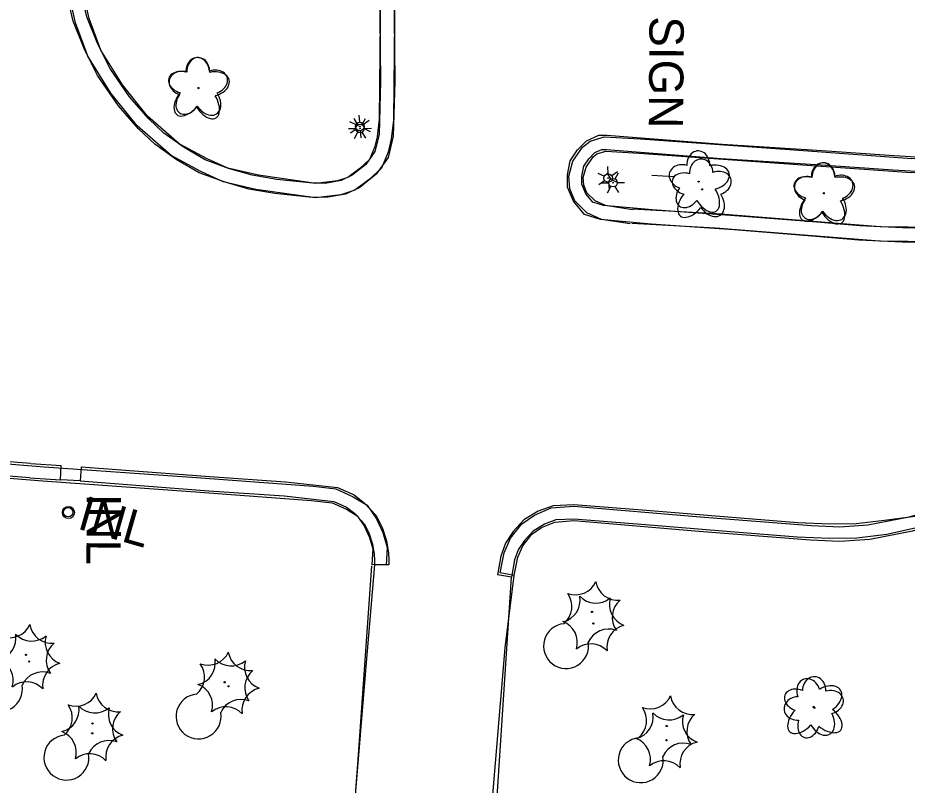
# Model space of a CAD drawing. Extents: x 588843 to 2552415, y 180129 to 269402.
# Drawn here: x 594416.9 to 594572.6, y 184519.8 to 184654.1 of the extents above; entities that cross this region are included whole.
import ezdxf

# ---------------------------------------------------------------- set-up
doc = ezdxf.new("R2010")
doc.units = 0
for name, color, linetype in [('Default', 7, 'Continuous'), ('E_DRN', 7, 'Continuous'), ('E_DRN_Text', 7, 'Continuous'), ('E_DWY', 7, 'Continuous'), ('E_LAND_Vegetation', 7, 'Continuous'), ('E_LTG', 7, 'Continuous'), ('E_SGN', 7, 'Continuous'), ('E_SGN_Text', 7, 'Continuous')]:
    doc.layers.add(name, color=color, linetype=linetype)

# ---------------------------------------------------------------- blocks, each defined once
blk = doc.blocks.new('LPOL')
at = {"layer": 'Default'}
for p, q in [((-0.75, 1.3), (-2, 3.46)), ((0.75, 1.3), (2, 3.46)), ((-4, 0), (-1.5, 0)), ((1.5, 0), (4, 0)), ((-2, -3.46), (-0.75, -1.3)), ((2, -3.46), (0.75, -1.3))]:
    blk.add_line(p, q, dxfattribs=at)
for radius in [1.5, 1.5, 1.5, 0.125]:
    blk.add_circle((0, 0), radius, dxfattribs=at)
blk = doc.blocks.new('DTRE')
at = {"layer": 'Default'}
blk.add_circle((-0.18, 0), 0.183, dxfattribs=at)
for centre, major_axis, ratio in [((-1.87, 5.32), (1.36, -4.98), 0.782863), ((4.06, 2.74), (-5.27, -2.93), 0.691916), ((-5.87, 0.15), (4.93, -0.12), 0.832022), ((3.54, -3.71), (-5.01, 4.58), 0.560249), ((-2.49, -5.24), (1.8, 4.86), 0.716896)]:
    blk.add_ellipse(centre, major_axis=major_axis, ratio=ratio, start_param=1.570796, end_param=4.712389, dxfattribs=at)
blk = doc.blocks.new('SIGN')
at = {"layer": 'Default'}
blk.add_text('SIGN', height=12, dxfattribs=at).set_placement((-18.55, -6))
blk = doc.blocks.new('INLT_57')
at = {"layer": 'E_DRN_Text'}
blk.add_text('INL', height=12, dxfattribs=at).set_placement((-11.03, -6))
blk = doc.blocks.new('CTRE')
at = {"layer": 'Default'}
blk.add_circle((0, 0), 0.223, dxfattribs=at)
for centre, start, end in [((-11.97, 8.96), 280.2067, 5.9716), ((1.81, 14.92), 220.2113, 305.9762), ((13.83, 5.89), 160.2113, 245.9762), ((-13.83, -5.9), 340.2113, 65.9762), ((12.03, -9.04), 185.9272, 100.2511), ((-1.81, -14.93), 40.2113, 125.9762)]:
    blk.add_arc(centre, 7.87, start, end, dxfattribs=at)
blk = doc.blocks.new('LPOL_4')
at = {"layer": 'E_LTG'}
for p, q in [((-2.5, 4.3), (-6.6, 11.4)), ((2.5, 4.3), (6.6, 11.4)), ((-13.1, 0), (-4.9, 0)), ((4.9, 0), (13.1, 0)), ((-6.6, -11.4), (-2.5, -4.3)), ((6.6, -11.4), (2.5, -4.3))]:
    blk.add_line(p, q, dxfattribs=at)
for radius in [4.92, 4.92, 4.92, 0.41]:
    blk.add_circle((0, 0), radius, dxfattribs=at)
blk = doc.blocks.new('CTRE_4')
at = {"layer": 'E_LAND_Vegetation'}
blk.add_circle((0, 0), 0.733, dxfattribs=at)
for centre, start, end in [((-39.3, 29.4), 280.2067, 5.9716), ((5.9, 49), 220.2113, 305.9762), ((45.4, 19.3), 160.2113, 245.9762), ((-45.4, -19.3), 340.2113, 65.9762), ((39.5, -29.6), 100.2511, 185.9272), ((-5.9, -49), 40.2113, 125.9762)]:
    blk.add_arc(centre, 25.8, start, end, dxfattribs=at)
blk = doc.blocks.new('DTRE_4')
at = {"layer": 'E_LAND_Vegetation'}
blk.add_circle((-0.6, 0), 0.601, dxfattribs=at)
for centre, major_axis, ratio in [((-6.1, 17.5), (4.5, -16.3), 0.782863), ((13.3, 9), (-17.3, -9.6), 0.691916), ((-19.3, 0.5), (16.2, -0.4), 0.832022), ((11.6, -12.2), (-16.4, 15), 0.560249), ((-8.2, -17.2), (5.9, 15.9), 0.716896)]:
    blk.add_ellipse(centre, major_axis=major_axis, ratio=ratio, start_param=1.570796, end_param=4.712389, dxfattribs=at)
blk = doc.blocks.new('INLT_36_1')
at = {"layer": 'E_DRN_Text'}
blk.add_text('INL', height=39.37, dxfattribs=at).set_placement((-36.2, -19.7))

msp = doc.modelspace()

# ---------------------------------------------------------------- linework, layer by layer
at = {"layer": 'E_DRN'}
for centre, radius in [((594425.79, 184567.54), 1.06), ((594425.75, 184567.59), 0.836)]:
    msp.add_circle(centre, radius, dxfattribs=at)
at = {"layer": 'E_DWY'}
for points in [[(594482.83, 184694.42), (594482.92, 184659.67), (594482.71, 184636.24), (594482.31, 184632.89), (594481.78, 184630.62), (594480.58, 184627.84), (594478.42, 184625.82), (594475.9, 184623.95), (594473.46, 184623.13), (594469.07, 184622.62), (594458.61, 184624.11), (594452.88, 184625.43), (594448.95, 184627.22), (594443.75, 184630.02), (594437.8, 184635.22), (594433.19, 184640.96), (594429.19, 184647.4), (594427.04, 184653.28), (594421.97, 184675.56)], [(594480.33, 184694.42), (594480.42, 184659.68), (594480.21, 184636.4), (594479.84, 184633.33), (594479.39, 184631.41), (594478.49, 184629.31), (594476.81, 184627.74), (594474.73, 184626.19), (594472.92, 184625.58), (594469.1, 184625.14), (594459.07, 184626.57), (594453.69, 184627.81), (594450.06, 184629.46), (594445.18, 184632.08), (594439.62, 184636.95), (594435.24, 184642.4), (594431.45, 184648.5), (594429.44, 184654), (594424.41, 184676.12)], [(594482.88, 184678.47), (594482.74, 184659.75), (594482.91, 184643.05), (594482.66, 184633.41), (594481.76, 184629.69), (594479.69, 184626.74), (594476.79, 184624.45), (594474.31, 184623.27), (594471.26, 184622.72), (594468.48, 184622.7), (594461.92, 184623.38), (594457.38, 184624.13), (594453.05, 184625.41), (594448.66, 184627.01), (594444.67, 184629.31), (594440.93, 184632.02), (594438.05, 184634.69), (594434.53, 184638.75), (594430.91, 184644.03), (594428.65, 184648.48), (594426.64, 184653.58), (594424.31, 184663.61), (594420.77, 184681.55)], [(594480.38, 184678.45), (594480.24, 184659.73), (594480.41, 184643.07), (594480.16, 184633.74), (594479.44, 184630.73), (594477.86, 184628.48), (594475.46, 184626.59), (594473.53, 184625.67), (594471.03, 184625.21), (594468.6, 184625.2), (594462.25, 184625.86), (594457.94, 184626.57), (594453.83, 184627.78), (594449.72, 184629.28), (594446.03, 184631.41), (594442.52, 184633.96), (594439.84, 184636.43), (594436.51, 184640.28), (594433.07, 184645.31), (594430.94, 184649.51), (594429.04, 184654.33), (594426.75, 184664.14), (594423.21, 184682.07)], [(594554.3, 184628.4), (594573.37, 184627.04), (594585.2, 184627.24), (594601.3, 184628.05), (594604.86, 184628.68), (594608.73, 184630.03), (594612.19, 184632.11), (594615.99, 184635.73), (594618.23, 184639.6), (594619.27, 184642.16), (594620.05, 184646.34), (594620.38, 184652.49)], [(594554.48, 184630.89), (594573.44, 184629.54), (594585.12, 184629.74), (594601.03, 184630.54), (594604.23, 184631.1), (594607.66, 184632.3), (594610.67, 184634.11), (594614.01, 184637.29), (594615.97, 184640.7), (594616.86, 184642.87), (594617.57, 184646.64), (594617.88, 184652.63)], [(594592.83, 184615.34), (594590.29, 184615.23), (594578.86, 184614.79), (594571.73, 184614.86), (594564.16, 184615.23), (594555.92, 184615.9), (594542.27, 184617), (594527.81, 184618.04), (594518.94, 184618.81), (594516.12, 184619.72), (594514.21, 184622.02), (594513.15, 184624.51), (594513.18, 184626.64), (594513.65, 184629.13), (594514.91, 184631.02), (594516.47, 184632.63), (594518.62, 184633.6), (594520.06, 184633.61), (594540.24, 184632.03), (594557.74, 184630.9), (594570.32, 184630.01), (594575.26, 184629.75), (594580.13, 184629.9), (594588.89, 184630.12)], [(594524.15, 184618.07), (594519.08, 184618.86), (594516.55, 184620.01), (594514.46, 184622.11), (594513.55, 184624.2), (594513.36, 184626.43), (594514.11, 184629.06), (594515.78, 184631.5), (594517.12, 184632.56), (594519.57, 184633.3), (594525.87, 184632.93), (594554.48, 184630.89)], [(594592.7, 184617.84), (594590.19, 184617.72), (594578.83, 184617.29), (594571.8, 184617.36), (594564.33, 184617.72), (594556.12, 184618.4), (594542.45, 184619.49), (594528, 184620.53), (594519.43, 184621.28), (594517.58, 184621.87), (594516.37, 184623.33), (594515.66, 184625), (594515.68, 184626.39), (594516.01, 184628.16), (594516.87, 184629.45), (594517.93, 184630.55), (594519.16, 184631.1), (594519.97, 184631.1), (594540.06, 184629.54), (594557.57, 184628.41), (594570.17, 184627.52), (594575.23, 184627.25), (594580.2, 184627.4), (594588.48, 184627.61)], [(594524.53, 184620.54), (594519.81, 184621.27), (594517.99, 184622.1), (594516.56, 184623.53), (594516.01, 184624.82), (594515.89, 184626.18), (594516.4, 184627.98), (594517.63, 184629.78), (594518.3, 184630.31), (594519.86, 184630.78), (594525.71, 184630.44), (594554.3, 184628.4)], [(594637.04, 184621.11), (594618.66, 184619.3), (594592.92, 184618.07), (594577.68, 184617.41), (594567.89, 184617.55), (594539.25, 184619.81), (594524.54, 184620.64)], [(594637.28, 184618.62), (594618.85, 184616.8), (594593.03, 184615.57), (594577.71, 184614.91), (594567.77, 184615.05), (594539.08, 184617.31), (594524.4, 184618.14)], [(594352, 184580.92), (594400.21, 184577.26), (594421.52, 184575.56), (594448.2, 184573.66)], [(594351.81, 184578.43), (594400.01, 184574.77), (594421.33, 184573.07), (594448.03, 184571.17)], [(594419.21, 184576.09), (594404.01, 184577.31)], [(594419.21, 184576.09), (594424.55, 184575.77)], [(594428.04, 184575.55), (594427.85, 184573.06), (594424.4, 184573.28), (594424.55, 184575.77)], [(594428.04, 184575.55), (594450.55, 184573.84), (594463.77, 184572.92), (594472.92, 184571.89), (594475.79, 184570.65), (594477.64, 184569.19), (594479.66, 184567.02), (594480.7, 184564.93), (594481.45, 184562.59), (594481.8, 184560.5), (594481.86, 184559.23), (594481.87, 184558.36)], [(594419.01, 184573.6), (594403.82, 184574.82)], [(594419.01, 184573.6), (594424.4, 184573.28)], [(594448.21, 184573.66), (594468.61, 184572.13), (594472.61, 184571.68), (594475.66, 184570.31), (594478.07, 184568.81), (594479.71, 184566.43), (594480.85, 184564.04), (594481.57, 184561.43), (594481.39, 184558.29), (594478.89, 184558.44)], [(594427.85, 184573.06), (594450.37, 184571.34), (594463.54, 184570.43), (594472.27, 184569.45), (594474.49, 184568.49), (594475.94, 184567.35), (594477.59, 184565.58), (594478.38, 184563.99), (594479.01, 184562), (594479.31, 184560.23), (594479.36, 184559.16), (594479.37, 184558.35)], [(594536.35, 184566.77), (594555.85, 184565.27), (594560.82, 184565.04), (594565.74, 184565.37), (594572.97, 184566.76), (594597.11, 184573.42)], [(594448.03, 184571.17), (594468.37, 184569.64), (594471.94, 184569.24), (594474.49, 184568.1), (594476.31, 184566.96), (594477.54, 184565.18), (594478.5, 184563.16), (594479.05, 184561.16), (594478.89, 184558.44)], [(594536.16, 184564.27), (594555.7, 184562.78), (594560.85, 184562.53), (594566.07, 184562.88), (594573.54, 184564.33), (594597.78, 184571.01)], [(594589.81, 184570.06), (594575.29, 184567.02), (594568.66, 184566.14), (594563.67, 184565.57), (594559.1, 184565.5), (594553.5, 184565.71), (594541.2, 184566.73), (594527, 184567.87), (594514.28, 184568.88), (594510.63, 184568.71), (594508.03, 184567.75), (594505.53, 184566.23), (594503.66, 184564.19), (594502.3, 184562.19), (594501.47, 184559.92), (594500.92, 184556.63)], [(594503.84, 184556.53), (594501.38, 184556.99), (594502.04, 184560.48), (594503.17, 184563.04), (594505.19, 184565.57), (594507.37, 184567.1), (594510.32, 184568.33), (594514.27, 184568.64), (594536.37, 184566.76)], [(594590.26, 184568.64), (594575.81, 184565.21), (594569.08, 184563.67), (594563.83, 184563.07), (594559.08, 184563), (594553.35, 184563.21), (594540.99, 184564.24), (594526.8, 184565.38), (594514.24, 184566.38), (594511.13, 184566.23), (594509.12, 184565.49), (594507.14, 184564.28), (594505.63, 184562.63), (594504.54, 184561.03), (594503.89, 184559.28), (594503.38, 184556.22)], [(594503.84, 184556.53), (594504.45, 184559.73), (594505.33, 184561.73), (594506.92, 184563.73), (594508.59, 184564.89), (594510.91, 184565.87), (594514.27, 184566.14), (594536.16, 184564.27)], [(594481.87, 184558.36), (594479.37, 184558.35), (594477.84, 184540.58), (594475.88, 184516.68), (594473.6, 184489.82), (594498.89, 184488.35), (594503.38, 184556.22), (594500.92, 184556.63)], [(594478.84, 184558.21), (594476.53, 184525.09), (594473.91, 184489.8), (594498.33, 184488.54), (594499.76, 184513.94), (594502.27, 184543.83), (594503.84, 184556.53)]]:
    msp.add_lwpolyline(points, dxfattribs=at)
at = {"layer": 'E_SGN'}
msp.add_lwpolyline([(594527.93, 184626.57), (594531.78, 184626.35)], dxfattribs=at)

# ---------------------------------------------------------------- block references
at = {"layer": 'E_DRN_Text'}
for name, p, xscale, yscale, rotation in [('INLT_36_1', (594433.27, 184566.13), 0.1524003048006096, 0.1524003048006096, -15.969778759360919), ('INLT_57', (594431.98, 184565.32), 0.5000000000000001, 0.5, -90.36283032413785)]:
    msp.add_blockref(name, p, dxfattribs=dict(at, xscale=xscale, yscale=yscale, rotation=rotation))
at = {"layer": 'E_LAND_Vegetation'}
for name, p, xscale, yscale, rotation in [('DTRE_4', (594448.67, 184641.79), 0.1524003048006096, 0.1524003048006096, -15.969778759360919), ('DTRE', (594448.56, 184641.77), 0.49999999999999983, 0.4999999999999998, -85.64095942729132), ('DTRE_4', (594536.2, 184625.45), 0.1524003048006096, 0.1524003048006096, -15.969778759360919), ('DTRE', (594536.72, 184624.02), 0.49999999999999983, 0.4999999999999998, -85.64095942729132), ('DTRE_4', (594558.13, 184623.37), 0.1524003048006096, 0.1524003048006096, -15.969778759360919), ('DTRE', (594558.04, 184623.35), 0.49999999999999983, 0.4999999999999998, -85.64095942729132), ('CTRE', (594517.46, 184550.14), 0.5000000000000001, 0.5, -90.36283032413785), ('CTRE_4', (594517.69, 184548.11), 0.15240030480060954, 0.15240030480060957, 3.4338469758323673), ('CTRE', (594418.38, 184542.62), 0.5000000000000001, 0.5, -90.36283032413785), ('CTRE_4', (594418.93, 184541.46), 0.15240030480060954, 0.15240030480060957, 3.4338469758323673), ('CTRE', (594453.14, 184537.82), 0.5000000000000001, 0.5, -90.36283032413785), ('CTRE_4', (594453.82, 184537.11), 0.15240030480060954, 0.15240030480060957, 3.4338469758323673), ('DTRE_4', (594556.47, 184533.33), 0.15240030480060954, 0.15240030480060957, 3.4338469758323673), ('DTRE', (594556.24, 184533.4), 0.5000000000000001, 0.5, -90.36283032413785), ('CTRE', (594430, 184530.62), 0.5000000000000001, 0.5, -90.36283032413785), ('CTRE', (594530.53, 184530.16), 0.5000000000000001, 0.5, -90.36283032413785), ('CTRE_4', (594429.97, 184528.88), 0.15240030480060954, 0.15240030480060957, 3.4338469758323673), ('CTRE_4', (594530.48, 184527.66), 0.15240030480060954, 0.15240030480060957, 3.4338469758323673)]:
    msp.add_blockref(name, p, dxfattribs=dict(at, xscale=xscale, yscale=yscale, rotation=rotation))
at = {"layer": 'E_LTG'}
for name, p, xscale, yscale, rotation in [('LPOL_4', (594476.84, 184634.78), 0.15240030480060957, 0.15240030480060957, 0.8014450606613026), ('LPOL', (594476.8, 184635.12), 0.49999999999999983, 0.4999999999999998, -85.64095942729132), ('LPOL', (594520.28, 184626.09), 0.49999999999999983, 0.4999999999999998, -85.64095942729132), ('LPOL_4', (594521.12, 184625.28), 0.15240030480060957, 0.15240030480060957, 0.8014450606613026)]:
    msp.add_blockref(name, p, dxfattribs=dict(at, xscale=xscale, yscale=yscale, rotation=rotation))
at = {"layer": 'E_SGN_Text', "xscale": 0.5000000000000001, "yscale": 0.5, "rotation": -90.36283032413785}
msp.add_blockref('SIGN', (594530.45, 184645.13), dxfattribs=at)

doc.saveas('drawing.dxf')
